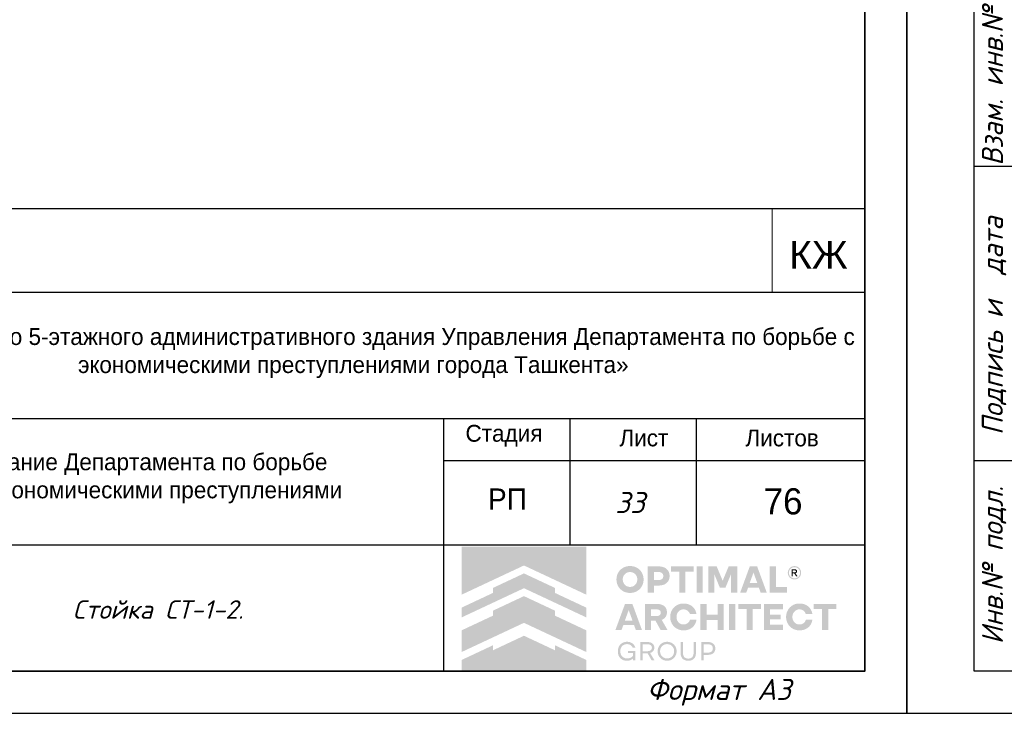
# Model space of a CAD drawing. Header units: millimetres. Extents: x -33345 to 4712671, y -3392 to 121473.
# Tile 363 of 656: x 2083892 to 2095591, y 44501 to 52745. Entities that reach past the tile are written whole.
import ezdxf

# ---------------------------------------------------------------- set-up
doc = ezdxf.new("R2010")
doc.units = ezdxf.units.MM
doc.layers.add('_линия', color=7, linetype='Continuous')
doc.layers.add('Текст', color=7, linetype='Continuous', lineweight=20)
doc.styles.add('_text', font='isocpeui.ttf')
doc.styles.add('ISOCPEUR', font='isocpeui.ttf', dxfattribs={"height": 300})
doc.styles.get("Standard").update_dxf_attribs({"font": 'arial.ttf'})
doc.styles.add('X-U-RW-01$0$StyleROMANS', font='GOTHIC.TTF')
doc.styles.add('Конструктор', font='isocpeui.ttf', dxfattribs={"height": 200})

# ---------------------------------------------------------------- blocks, each defined once
blk = doc.blocks.new('awertgre')
at = {"ltscale": 20}
for p, q in [((-49480372, 24197418), (-49480372, 24205918)), ((-49479172, 24203418), (-49480372, 24203418)), ((-49479172, 24199918), (-49480372, 24199918)), ((-49479172, 24199918), (-49480372, 24199918)), ((-49479172, 24197418), (-49480372, 24197418))]:
    blk.add_line(p, q, dxfattribs=at)
blk.add_lwpolyline([(-49481172, 24226618), (-49439172, 24226618), (-49439172, 24196918), (-49481172, 24196918)], close=True, dxfattribs=at)
at = {"lineweight": 35}
blk.add_lwpolyline([(-49479172, 24226118), (-49439672, 24226118), (-49439672, 24197418), (-49479172, 24197418)], close=True, dxfattribs=at)
at = {"ltscale": 20, "insert": (-49480280, 24197739), "char_height": 250, "width": 9347.37, "attachment_point": 1, "rotation": 90, "style": 'ISOCPEUR'}
blk.add_mtext('Инв.№ подл.    Подпись и  дата    Взам. инв.№', dxfattribs=at)
at = {"ltscale": 20, "insert": (-49442261, 24197327), "char_height": 250, "width": 9347.37, "attachment_point": 1, "style": 'ISOCPEUR'}
blk.add_mtext('Формат А3', dxfattribs=at)
blk = doc.blocks.new('logo')
at = {"true_color": 0x90e0ed}
h = blk.add_hatch(color=141, dxfattribs=at)
h.dxf.hatch_style = 1
h.paths.add_polyline_path([(5.672, 5.668), (0.009, 5.668), (0.009, 3.483), (1.425, 4.147), (2.84, 4.81), (4.256, 4.147), (5.672, 3.483)])
at = {"true_color": 0x212121}
h = blk.add_hatch(color=250, dxfattribs=at)
h.dxf.hatch_style = 1
h.paths.add_polyline_path([(8.107, 4.61), (8.086, 4.63), (8.064, 4.649), (8.041, 4.667), (8.017, 4.683), (7.992, 4.699), (7.967, 4.713), (7.94, 4.726), (7.912, 4.738), (7.884, 4.749), (7.855, 4.759), (7.825, 4.766), (7.795, 4.773), (7.763, 4.778), (7.732, 4.782), (7.7, 4.784), (7.667, 4.785), (7.634, 4.784), (7.602, 4.782), (7.571, 4.778), (7.54, 4.773), (7.51, 4.766), (7.48, 4.758), (7.451, 4.749), (7.422, 4.738), (7.394, 4.725), (7.367, 4.712), (7.341, 4.697), (7.316, 4.682), (7.292, 4.665), (7.269, 4.648), (7.247, 4.629), (7.226, 4.609), (7.206, 4.588), (7.187, 4.566), (7.169, 4.544), (7.153, 4.52), (7.137, 4.495), (7.122, 4.47), (7.109, 4.443), (7.097, 4.416), (7.086, 4.387), (7.076, 4.359), (7.068, 4.329), (7.061, 4.299), (7.056, 4.268), (7.053, 4.237), (7.05, 4.205), (7.05, 4.173), (7.05, 4.14), (7.053, 4.108), (7.056, 4.077), (7.061, 4.047), (7.068, 4.016), (7.076, 3.987), (7.086, 3.958), (7.097, 3.93), (7.109, 3.903), (7.122, 3.876), (7.137, 3.85), (7.153, 3.826), (7.169, 3.802), (7.187, 3.779), (7.206, 3.757), (7.226, 3.736), (7.247, 3.716), (7.269, 3.697), (7.292, 3.679), (7.316, 3.662), (7.341, 3.647), (7.367, 3.633), (7.394, 3.619), (7.422, 3.607), (7.451, 3.596), (7.48, 3.587), (7.51, 3.579), (7.54, 3.573), (7.571, 3.568), (7.602, 3.564), (7.634, 3.562), (7.667, 3.561), (7.7, 3.562), (7.732, 3.564), (7.763, 3.568), (7.795, 3.573), (7.825, 3.579), (7.855, 3.587), (7.884, 3.596), (7.912, 3.607), (7.94, 3.619), (7.967, 3.633), (7.992, 3.647), (8.017, 3.662), (8.041, 3.679), (8.064, 3.697), (8.086, 3.716), (8.107, 3.736), (8.127, 3.757), (8.146, 3.779), (8.164, 3.802), (8.181, 3.826), (8.196, 3.85), (8.211, 3.876), (8.224, 3.903), (8.237, 3.93), (8.248, 3.958), (8.257, 3.987), (8.265, 4.016), (8.272, 4.047), (8.277, 4.077), (8.281, 4.108), (8.283, 4.14), (8.284, 4.173), (8.283, 4.205), (8.281, 4.237), (8.277, 4.268), (8.272, 4.299), (8.265, 4.329), (8.257, 4.359), (8.248, 4.387), (8.237, 4.416), (8.224, 4.443), (8.211, 4.47), (8.196, 4.495), (8.181, 4.52), (8.164, 4.544), (8.146, 4.567), (8.127, 4.589)])
h.paths.add_polyline_path([(7.841, 4.464), (7.854, 4.455), (7.867, 4.446), (7.879, 4.436), (7.891, 4.426), (7.902, 4.415), (7.913, 4.403), (7.923, 4.391), (7.933, 4.379), (7.942, 4.366), (7.95, 4.352), (7.958, 4.338), (7.965, 4.324), (7.972, 4.308), (7.977, 4.293), (7.982, 4.277), (7.987, 4.261), (7.99, 4.244), (7.993, 4.228), (7.995, 4.21), (7.996, 4.193), (7.996, 4.175), (7.996, 4.157), (7.995, 4.139), (7.993, 4.121), (7.99, 4.104), (7.987, 4.088), (7.982, 4.071), (7.977, 4.055), (7.972, 4.039), (7.965, 4.024), (7.958, 4.009), (7.95, 3.994), (7.942, 3.981), (7.933, 3.967), (7.923, 3.955), (7.913, 3.942), (7.902, 3.931), (7.891, 3.92), (7.879, 3.909), (7.867, 3.9), (7.854, 3.891), (7.841, 3.882), (7.827, 3.874), (7.813, 3.867), (7.798, 3.86), (7.783, 3.854), (7.767, 3.849), (7.751, 3.844), (7.735, 3.841), (7.718, 3.838), (7.701, 3.836), (7.684, 3.835), (7.667, 3.834), (7.649, 3.835), (7.632, 3.836), (7.615, 3.838), (7.598, 3.841), (7.582, 3.844), (7.566, 3.849), (7.551, 3.854), (7.535, 3.86), (7.521, 3.867), (7.506, 3.874), (7.492, 3.882), (7.479, 3.891), (7.466, 3.9), (7.454, 3.909), (7.442, 3.92), (7.431, 3.931), (7.42, 3.942), (7.41, 3.955), (7.4, 3.967), (7.391, 3.981), (7.383, 3.994), (7.375, 4.009), (7.368, 4.024), (7.362, 4.039), (7.356, 4.055), (7.351, 4.071), (7.347, 4.088), (7.343, 4.104), (7.34, 4.121), (7.338, 4.139), (7.337, 4.157), (7.337, 4.175), (7.337, 4.193), (7.338, 4.21), (7.34, 4.228), (7.343, 4.244), (7.347, 4.261), (7.351, 4.277), (7.356, 4.293), (7.362, 4.308), (7.368, 4.324), (7.375, 4.338), (7.383, 4.352), (7.391, 4.366), (7.4, 4.379), (7.41, 4.391), (7.42, 4.403), (7.431, 4.415), (7.442, 4.426), (7.454, 4.436), (7.466, 4.446), (7.479, 4.455), (7.492, 4.464), (7.506, 4.472), (7.521, 4.479), (7.535, 4.486), (7.551, 4.492), (7.566, 4.497), (7.582, 4.501), (7.598, 4.505), (7.615, 4.508), (7.632, 4.51), (7.649, 4.511), (7.667, 4.511), (7.684, 4.511), (7.701, 4.51), (7.718, 4.508), (7.735, 4.505), (7.751, 4.501), (7.767, 4.497), (7.783, 4.492), (7.798, 4.486), (7.813, 4.479), (7.827, 4.472)], flags=16)
h.paths.add_polyline_path([(9.335, 4.648), (9.319, 4.662), (9.301, 4.675), (9.283, 4.687), (9.264, 4.698), (9.245, 4.709), (9.224, 4.719), (9.203, 4.728), (9.181, 4.736), (9.158, 4.743), (9.134, 4.749), (9.11, 4.755), (9.085, 4.759), (9.059, 4.762), (9.032, 4.765), (9.005, 4.766), (8.977, 4.767), (8.47, 4.767), (8.47, 3.579), (8.75, 3.579), (8.75, 3.898), (8.977, 3.898), (9.005, 3.898), (9.032, 3.9), (9.059, 3.902), (9.085, 3.906), (9.11, 3.91), (9.134, 3.915), (9.158, 3.921), (9.181, 3.928), (9.203, 3.936), (9.224, 3.945), (9.245, 3.954), (9.264, 3.965), (9.283, 3.976), (9.301, 3.988), (9.319, 4.001), (9.335, 4.014), (9.35, 4.029), (9.365, 4.044), (9.379, 4.059), (9.391, 4.076), (9.403, 4.093), (9.414, 4.111), (9.424, 4.13), (9.432, 4.15), (9.44, 4.17), (9.447, 4.191), (9.453, 4.212), (9.458, 4.234), (9.461, 4.257), (9.464, 4.28), (9.466, 4.304), (9.466, 4.329), (9.466, 4.353), (9.464, 4.377), (9.461, 4.401), (9.458, 4.424), (9.453, 4.446), (9.447, 4.468), (9.44, 4.489), (9.432, 4.51), (9.424, 4.53), (9.414, 4.549), (9.403, 4.567), (9.391, 4.585), (9.379, 4.602), (9.365, 4.618), (9.35, 4.633)])
h.paths.add_polyline_path([(8.75, 4.511), (8.959, 4.511), (8.984, 4.511), (9.008, 4.508), (9.031, 4.505), (9.052, 4.499), (9.071, 4.492), (9.09, 4.484), (9.106, 4.474), (9.121, 4.463), (9.135, 4.45), (9.147, 4.436), (9.156, 4.421), (9.165, 4.404), (9.171, 4.387), (9.175, 4.368), (9.178, 4.348), (9.179, 4.327), (9.178, 4.306), (9.175, 4.287), (9.171, 4.268), (9.165, 4.251), (9.156, 4.235), (9.147, 4.22), (9.135, 4.206), (9.121, 4.193), (9.106, 4.182), (9.09, 4.172), (9.071, 4.164), (9.052, 4.157), (9.031, 4.151), (9.008, 4.148), (8.984, 4.145), (8.959, 4.144), (8.75, 4.144)], flags=16)
h.paths.add_polyline_path([(10.558, 4.767), (9.528, 4.767), (9.528, 4.529), (9.904, 4.529), (9.904, 3.579), (10.182, 3.579), (10.182, 4.529), (10.558, 4.529)])
h.paths.add_polyline_path([(10.975, 4.767), (10.695, 4.767), (10.695, 3.579), (10.975, 3.579)])
h.paths.add_polyline_path([(11.611, 4.767), (11.223, 4.767), (11.223, 3.579), (11.498, 3.579), (11.498, 4.426), (11.751, 3.806), (12.012, 3.806), (12.267, 4.426), (12.267, 3.579), (12.542, 3.579), (12.542, 4.767), (12.154, 4.767), (11.882, 4.116)])
h.paths.add_polyline_path([(13.451, 4.767), (13.116, 4.767), (12.68, 3.579), (12.959, 3.579), (13.038, 3.799), (13.529, 3.799), (13.609, 3.579), (13.888, 3.579)])
h.paths.add_polyline_path([(13.285, 4.487), (13.457, 4.01), (13.111, 4.01)], flags=16)
h.paths.add_polyline_path([(14.306, 4.767), (14.026, 4.767), (14.026, 3.579), (14.808, 3.579), (14.808, 3.827), (14.306, 3.827)])
h.paths.add_polyline_path([(15.871, 2.84), (15.857, 2.86), (15.841, 2.879), (15.825, 2.898), (15.808, 2.916), (15.79, 2.933), (15.771, 2.949), (15.752, 2.964), (15.731, 2.978), (15.71, 2.992), (15.688, 3.004), (15.666, 3.016), (15.643, 3.027), (15.619, 3.037), (15.594, 3.046), (15.569, 3.053), (15.543, 3.06), (15.516, 3.066), (15.49, 3.071), (15.462, 3.074), (15.434, 3.077), (15.406, 3.079), (15.377, 3.079), (15.344, 3.078), (15.312, 3.076), (15.281, 3.072), (15.25, 3.067), (15.22, 3.061), (15.191, 3.052), (15.162, 3.043), (15.134, 3.031), (15.106, 3.019), (15.08, 3.005), (15.054, 2.991), (15.03, 2.975), (15.006, 2.958), (14.984, 2.94), (14.962, 2.921), (14.942, 2.901), (14.922, 2.88), (14.903, 2.858), (14.886, 2.835), (14.869, 2.811), (14.854, 2.787), (14.84, 2.761), (14.827, 2.734), (14.815, 2.707), (14.804, 2.679), (14.795, 2.65), (14.787, 2.621), (14.78, 2.591), (14.775, 2.561), (14.772, 2.53), (14.769, 2.499), (14.769, 2.468), (14.769, 2.436), (14.772, 2.405), (14.775, 2.374), (14.78, 2.344), (14.787, 2.314), (14.795, 2.285), (14.804, 2.256), (14.815, 2.228), (14.827, 2.201), (14.84, 2.174), (14.854, 2.149), (14.869, 2.124), (14.886, 2.1), (14.903, 2.077), (14.922, 2.055), (14.942, 2.034), (14.962, 2.014), (14.984, 1.995), (15.006, 1.977), (15.03, 1.96), (15.054, 1.945), (15.08, 1.93), (15.106, 1.916), (15.134, 1.904), (15.162, 1.893), (15.191, 1.883), (15.22, 1.875), (15.25, 1.868), (15.281, 1.863), (15.312, 1.859), (15.344, 1.857), (15.377, 1.856), (15.406, 1.856), (15.434, 1.858), (15.462, 1.861), (15.49, 1.864), (15.516, 1.869), (15.543, 1.875), (15.569, 1.882), (15.594, 1.89), (15.619, 1.898), (15.643, 1.908), (15.666, 1.919), (15.688, 1.931), (15.71, 1.943), (15.731, 1.957), (15.752, 1.971), (15.771, 1.986), (15.79, 2.002), (15.808, 2.019), (15.825, 2.037), (15.841, 2.056), (15.857, 2.075), (15.871, 2.096), (15.885, 2.117), (15.898, 2.139), (15.91, 2.161), (15.921, 2.185), (15.93, 2.209), (15.939, 2.233), (15.947, 2.259), (15.953, 2.284), (15.959, 2.311), (15.964, 2.338), (15.668, 2.338), (15.659, 2.314), (15.649, 2.291), (15.638, 2.269), (15.625, 2.249), (15.61, 2.23), (15.594, 2.213), (15.576, 2.196), (15.557, 2.181), (15.536, 2.168), (15.515, 2.156), (15.493, 2.146), (15.471, 2.138), (15.448, 2.132), (15.424, 2.127), (15.4, 2.125), (15.375, 2.124), (15.358, 2.124), (15.342, 2.125), (15.326, 2.127), (15.31, 2.13), (15.294, 2.134), (15.279, 2.139), (15.264, 2.144), (15.249, 2.15), (15.235, 2.157), (15.221, 2.165), (15.207, 2.173), (15.195, 2.182), (15.182, 2.191), (15.17, 2.201), (15.159, 2.212), (15.148, 2.223), (15.138, 2.235), (15.128, 2.247), (15.119, 2.26), (15.11, 2.273), (15.102, 2.287), (15.094, 2.302), (15.087, 2.316), (15.081, 2.332), (15.075, 2.348), (15.07, 2.364), (15.066, 2.381), (15.062, 2.397), (15.059, 2.414), (15.057, 2.432), (15.056, 2.45), (15.056, 2.468), (15.056, 2.486), (15.057, 2.503), (15.059, 2.521), (15.062, 2.538), (15.066, 2.555), (15.07, 2.571), (15.075, 2.587), (15.081, 2.603), (15.087, 2.619), (15.094, 2.634), (15.102, 2.648), (15.11, 2.662), (15.119, 2.675), (15.128, 2.688), (15.138, 2.7), (15.148, 2.712), (15.159, 2.723), (15.17, 2.734), (15.182, 2.744), (15.195, 2.753), (15.207, 2.762), (15.221, 2.77), (15.235, 2.778), (15.249, 2.785), (15.264, 2.791), (15.279, 2.797), (15.294, 2.801), (15.31, 2.805), (15.326, 2.808), (15.342, 2.81), (15.358, 2.811), (15.375, 2.812), (15.4, 2.811), (15.424, 2.808), (15.448, 2.803), (15.471, 2.797), (15.493, 2.789), (15.515, 2.779), (15.536, 2.767), (15.557, 2.754), (15.576, 2.739), (15.594, 2.722), (15.61, 2.705), (15.625, 2.686), (15.638, 2.666), (15.649, 2.644), (15.659, 2.621), (15.668, 2.597), (15.964, 2.597), (15.959, 2.624), (15.953, 2.651), (15.947, 2.677), (15.939, 2.702), (15.93, 2.726), (15.921, 2.75), (15.91, 2.774), (15.898, 2.796), (15.885, 2.818)])
h.paths.add_polyline_path([(14.632, 3.061), (13.76, 3.061), (13.76, 1.874), (14.632, 1.874), (14.632, 2.122), (14.04, 2.122), (14.04, 2.359), (14.528, 2.359), (14.528, 2.572), (14.04, 2.572), (14.04, 2.813), (14.632, 2.813)])
h.paths.add_polyline_path([(13.624, 3.061), (12.593, 3.061), (12.593, 2.824), (12.969, 2.824), (12.969, 1.874), (13.248, 1.874), (13.248, 2.824), (13.624, 2.824)])
h.paths.add_polyline_path([(12.457, 3.061), (12.177, 3.061), (12.177, 1.874), (12.457, 1.874)])
h.paths.add_polyline_path([(11.929, 3.061), (11.648, 3.061), (11.648, 2.572), (11.147, 2.572), (11.147, 3.061), (10.867, 3.061), (10.867, 1.874), (11.147, 1.874), (11.147, 2.329), (11.648, 2.329), (11.648, 1.874), (11.929, 1.874)])
h.paths.add_polyline_path([(10.624, 2.796), (10.611, 2.818), (10.597, 2.84), (10.583, 2.86), (10.567, 2.879), (10.551, 2.898), (10.534, 2.916), (10.516, 2.933), (10.497, 2.949), (10.477, 2.964), (10.457, 2.978), (10.436, 2.992), (10.414, 3.004), (10.392, 3.016), (10.368, 3.027), (10.344, 3.037), (10.32, 3.046), (10.294, 3.053), (10.269, 3.06), (10.242, 3.066), (10.215, 3.071), (10.188, 3.074), (10.16, 3.077), (10.132, 3.079), (10.103, 3.079), (10.07, 3.078), (10.038, 3.076), (10.007, 3.072), (9.976, 3.067), (9.946, 3.061), (9.917, 3.052), (9.888, 3.043), (9.86, 3.031), (9.832, 3.019), (9.806, 3.005), (9.78, 2.991), (9.756, 2.975), (9.732, 2.958), (9.71, 2.94), (9.688, 2.921), (9.667, 2.901), (9.648, 2.88), (9.629, 2.858), (9.612, 2.835), (9.595, 2.811), (9.58, 2.787), (9.566, 2.761), (9.553, 2.734), (9.541, 2.707), (9.53, 2.679), (9.52, 2.65), (9.512, 2.621), (9.506, 2.591), (9.501, 2.561), (9.497, 2.53), (9.495, 2.499), (9.494, 2.468), (9.495, 2.436), (9.497, 2.405), (9.501, 2.374), (9.506, 2.344), (9.512, 2.314), (9.52, 2.285), (9.53, 2.256), (9.541, 2.228), (9.553, 2.201), (9.566, 2.174), (9.58, 2.149), (9.595, 2.124), (9.612, 2.1), (9.629, 2.077), (9.648, 2.055), (9.667, 2.034), (9.688, 2.014), (9.71, 1.995), (9.732, 1.977), (9.756, 1.96), (9.78, 1.945), (9.806, 1.93), (9.832, 1.916), (9.86, 1.904), (9.888, 1.893), (9.917, 1.883), (9.946, 1.875), (9.976, 1.868), (10.007, 1.863), (10.038, 1.859), (10.07, 1.857), (10.103, 1.856), (10.132, 1.856), (10.16, 1.858), (10.188, 1.861), (10.215, 1.864), (10.242, 1.869), (10.269, 1.875), (10.294, 1.882), (10.32, 1.89), (10.344, 1.898), (10.368, 1.908), (10.392, 1.919), (10.414, 1.931), (10.436, 1.943), (10.457, 1.957), (10.477, 1.971), (10.497, 1.986), (10.516, 2.002), (10.534, 2.019), (10.551, 2.037), (10.567, 2.056), (10.583, 2.075), (10.597, 2.096), (10.611, 2.117), (10.624, 2.139), (10.636, 2.161), (10.646, 2.185), (10.656, 2.209), (10.665, 2.233), (10.673, 2.259), (10.679, 2.284), (10.685, 2.311), (10.689, 2.338), (10.393, 2.338), (10.385, 2.314), (10.375, 2.291), (10.364, 2.269), (10.351, 2.249), (10.336, 2.23), (10.32, 2.213), (10.302, 2.196), (10.282, 2.181), (10.262, 2.168), (10.241, 2.156), (10.219, 2.146), (10.197, 2.138), (10.174, 2.132), (10.15, 2.127), (10.126, 2.125), (10.101, 2.124), (10.084, 2.124), (10.068, 2.125), (10.052, 2.127), (10.036, 2.13), (10.02, 2.134), (10.005, 2.139), (9.99, 2.144), (9.975, 2.15), (9.961, 2.157), (9.947, 2.165), (9.933, 2.173), (9.92, 2.182), (9.908, 2.191), (9.896, 2.201), (9.885, 2.212), (9.874, 2.223), (9.864, 2.235), (9.854, 2.247), (9.844, 2.26), (9.836, 2.273), (9.828, 2.287), (9.82, 2.302), (9.813, 2.316), (9.806, 2.332), (9.801, 2.348), (9.796, 2.364), (9.791, 2.381), (9.788, 2.397), (9.785, 2.414), (9.783, 2.432), (9.782, 2.45), (9.782, 2.468), (9.782, 2.486), (9.783, 2.503), (9.785, 2.521), (9.788, 2.538), (9.791, 2.555), (9.796, 2.571), (9.801, 2.587), (9.806, 2.603), (9.813, 2.619), (9.82, 2.634), (9.828, 2.648), (9.836, 2.662), (9.844, 2.675), (9.854, 2.688), (9.864, 2.7), (9.874, 2.712), (9.885, 2.723), (9.896, 2.734), (9.908, 2.744), (9.92, 2.753), (9.933, 2.762), (9.947, 2.77), (9.961, 2.778), (9.975, 2.785), (9.99, 2.791), (10.005, 2.797), (10.02, 2.801), (10.036, 2.805), (10.052, 2.808), (10.068, 2.81), (10.084, 2.811), (10.101, 2.812), (10.126, 2.811), (10.15, 2.808), (10.174, 2.803), (10.197, 2.797), (10.219, 2.789), (10.241, 2.779), (10.262, 2.767), (10.282, 2.754), (10.302, 2.739), (10.32, 2.722), (10.336, 2.705), (10.351, 2.686), (10.364, 2.666), (10.375, 2.644), (10.385, 2.621), (10.393, 2.597), (10.689, 2.597), (10.685, 2.624), (10.679, 2.651), (10.673, 2.677), (10.665, 2.702), (10.656, 2.726), (10.646, 2.75), (10.636, 2.774)])
h.paths.add_polyline_path([(9.251, 2.936), (9.221, 2.962), (9.189, 2.986), (9.153, 3.006), (9.113, 3.023), (9.07, 3.037), (9.024, 3.047), (8.974, 3.055), (8.921, 3.06), (8.865, 3.061), (8.347, 3.061), (8.347, 1.874), (8.628, 1.874), (8.628, 2.294), (8.826, 2.294), (9.057, 1.874), (9.372, 1.874), (9.108, 2.335), (9.136, 2.346), (9.162, 2.359), (9.187, 2.374), (9.21, 2.39), (9.231, 2.407), (9.25, 2.425), (9.268, 2.445), (9.284, 2.466), (9.299, 2.488), (9.311, 2.512), (9.322, 2.537), (9.33, 2.563), (9.337, 2.59), (9.342, 2.619), (9.345, 2.649), (9.346, 2.68), (9.344, 2.725), (9.338, 2.766), (9.328, 2.805), (9.315, 2.842), (9.297, 2.876), (9.276, 2.907)])
h.paths.add_polyline_path([(8.949, 2.802), (8.967, 2.796), (8.984, 2.789), (8.999, 2.781), (9.012, 2.772), (9.024, 2.761), (9.035, 2.75), (9.044, 2.737), (9.051, 2.724), (9.056, 2.709), (9.06, 2.693), (9.063, 2.677), (9.064, 2.659), (9.063, 2.642), (9.06, 2.626), (9.056, 2.61), (9.051, 2.596), (9.044, 2.582), (9.035, 2.57), (9.024, 2.559), (9.012, 2.548), (8.999, 2.539), (8.984, 2.531), (8.967, 2.524), (8.949, 2.518), (8.93, 2.514), (8.909, 2.511), (8.887, 2.509), (8.863, 2.508), (8.628, 2.508), (8.628, 2.812), (8.863, 2.812), (8.887, 2.811), (8.909, 2.809), (8.93, 2.806)], flags=16)
h.paths.add_polyline_path([(7.773, 3.061), (7.438, 3.061), (7.002, 1.874), (7.28, 1.874), (7.36, 2.093), (7.851, 2.093), (7.931, 1.874), (8.209, 1.874)])
h.paths.add_polyline_path([(7.606, 2.781), (7.778, 2.304), (7.433, 2.304)], flags=16)
h.paths.add_polyline_path([(17.059, 3.061), (16.029, 3.061), (16.029, 2.824), (16.405, 2.824), (16.405, 1.874), (16.683, 1.874), (16.683, 2.824), (17.059, 2.824)])
at = {"true_color": 0xa7a9ac}
h = blk.add_hatch(color=253, dxfattribs=at)
h.dxf.hatch_style = 1
h.paths.add_polyline_path([(15.277, 4.754), (15.255, 4.763), (15.232, 4.77), (15.208, 4.776), (15.185, 4.779), (15.164, 4.781), (15.162, 4.781), (15.138, 4.781), (15.127, 4.78), (15.114, 4.779), (15.101, 4.777), (15.088, 4.775), (15.076, 4.772), (15.063, 4.769), (15.05, 4.765), (15.038, 4.76), (15.026, 4.755), (14.997, 4.739), (14.969, 4.721), (14.945, 4.701), (14.923, 4.679), (14.903, 4.654), (14.886, 4.628), (14.872, 4.599), (14.86, 4.567), (14.856, 4.553), (14.853, 4.539), (14.85, 4.525), (14.848, 4.51), (14.847, 4.496), (14.847, 4.481), (14.847, 4.466), (14.848, 4.452), (14.851, 4.426), (14.857, 4.402), (14.864, 4.378), (14.873, 4.355), (14.884, 4.333), (14.896, 4.312), (14.911, 4.291), (14.928, 4.272), (14.94, 4.259), (14.954, 4.247), (14.968, 4.236), (14.982, 4.225), (14.997, 4.216), (15.013, 4.207), (15.029, 4.2), (15.046, 4.193), (15.064, 4.187), (15.082, 4.182), (15.1, 4.179), (15.119, 4.176), (15.14, 4.175), (15.16, 4.175), (15.181, 4.176), (15.202, 4.179), (15.222, 4.183), (15.241, 4.188), (15.26, 4.195), (15.279, 4.203), (15.297, 4.212), (15.314, 4.222), (15.331, 4.234), (15.347, 4.247), (15.364, 4.263), (15.38, 4.28), (15.395, 4.298), (15.408, 4.317), (15.419, 4.337), (15.429, 4.358), (15.437, 4.38), (15.444, 4.403), (15.448, 4.418), (15.45, 4.433), (15.452, 4.448), (15.453, 4.463), (15.454, 4.466), (15.454, 4.49), (15.453, 4.501), (15.45, 4.523), (15.446, 4.544), (15.441, 4.565), (15.434, 4.586), (15.426, 4.605), (15.416, 4.624), (15.405, 4.643), (15.392, 4.661), (15.38, 4.676), (15.368, 4.69), (15.354, 4.703), (15.34, 4.715), (15.326, 4.726), (15.31, 4.736), (15.294, 4.745)])
h.paths.add_polyline_path([(15.249, 4.711), (15.292, 4.687), (15.329, 4.657), (15.36, 4.619), (15.383, 4.576), (15.398, 4.529), (15.403, 4.478), (15.398, 4.427), (15.383, 4.379), (15.36, 4.336), (15.329, 4.299), (15.291, 4.268), (15.248, 4.245), (15.2, 4.23), (15.149, 4.225), (15.099, 4.23), (15.051, 4.245), (15.009, 4.268), (14.971, 4.299), (14.941, 4.337), (14.917, 4.38), (14.903, 4.427), (14.897, 4.478), (14.903, 4.529), (14.917, 4.576), (14.941, 4.619), (14.972, 4.657), (15.009, 4.688), (15.052, 4.711), (15.099, 4.726), (15.15, 4.731), (15.201, 4.726)], flags=16)
h.paths.add_polyline_path([(15.197, 4.632), (15.209, 4.629), (15.219, 4.625), (15.227, 4.621), (15.235, 4.616), (15.242, 4.61), (15.249, 4.603), (15.254, 4.596), (15.259, 4.587), (15.263, 4.578), (15.267, 4.565), (15.269, 4.553), (15.269, 4.541), (15.267, 4.529), (15.264, 4.518), (15.259, 4.507), (15.252, 4.496), (15.244, 4.486), (15.238, 4.48), (15.232, 4.475), (15.225, 4.471), (15.218, 4.467), (15.211, 4.464), (15.203, 4.461), (15.196, 4.459), (15.187, 4.458), (15.177, 4.456), (15.177, 4.456), (15.189, 4.449), (15.197, 4.445), (15.203, 4.439), (15.209, 4.433), (15.215, 4.426), (15.226, 4.413), (15.235, 4.399), (15.245, 4.386), (15.254, 4.372), (15.29, 4.313), (15.291, 4.311), (15.289, 4.31), (15.23, 4.31), (15.226, 4.312), (15.182, 4.389), (15.157, 4.425), (15.152, 4.43), (15.147, 4.435), (15.141, 4.439), (15.135, 4.442), (15.129, 4.445), (15.122, 4.447), (15.115, 4.448), (15.107, 4.448), (15.072, 4.449), (15.07, 4.449), (15.07, 4.311), (15.018, 4.311), (15.018, 4.636), (15.02, 4.637), (15.161, 4.635), (15.173, 4.635), (15.185, 4.634)], flags=0)
h.paths.add_polyline_path([(15.178, 4.588), (15.187, 4.584), (15.196, 4.579), (15.2, 4.576), (15.203, 4.572), (15.206, 4.568), (15.209, 4.564), (15.211, 4.559), (15.212, 4.554), (15.213, 4.549), (15.213, 4.544), (15.213, 4.538), (15.212, 4.533), (15.211, 4.528), (15.209, 4.523), (15.206, 4.518), (15.203, 4.514), (15.199, 4.51), (15.195, 4.506), (15.19, 4.503), (15.184, 4.5), (15.178, 4.499), (15.173, 4.497), (15.161, 4.495), (15.15, 4.494), (15.138, 4.494), (15.127, 4.494), (15.074, 4.493), (15.071, 4.493), (15.071, 4.592), (15.096, 4.592), (15.159, 4.591), (15.169, 4.59)], flags=0)
h.paths.add_polyline_path([(15.267, 4.565), (15.263, 4.578), (15.259, 4.587), (15.254, 4.596), (15.249, 4.603), (15.242, 4.61), (15.235, 4.616), (15.227, 4.621), (15.219, 4.625), (15.209, 4.629), (15.197, 4.632), (15.185, 4.634), (15.173, 4.635), (15.161, 4.635), (15.02, 4.637), (15.018, 4.636), (15.018, 4.311), (15.07, 4.311), (15.07, 4.449), (15.072, 4.449), (15.107, 4.448), (15.115, 4.448), (15.122, 4.447), (15.129, 4.445), (15.135, 4.442), (15.141, 4.439), (15.147, 4.435), (15.152, 4.43), (15.157, 4.425), (15.182, 4.389), (15.226, 4.312), (15.23, 4.31), (15.289, 4.31), (15.291, 4.311), (15.29, 4.313), (15.254, 4.372), (15.245, 4.386), (15.235, 4.399), (15.226, 4.413), (15.215, 4.426), (15.209, 4.433), (15.203, 4.439), (15.197, 4.445), (15.189, 4.449), (15.177, 4.456), (15.187, 4.458), (15.196, 4.459), (15.203, 4.461), (15.211, 4.464), (15.218, 4.467), (15.225, 4.471), (15.232, 4.475), (15.238, 4.48), (15.244, 4.486), (15.252, 4.496), (15.259, 4.507), (15.264, 4.518), (15.267, 4.529), (15.269, 4.541), (15.269, 4.553)], flags=0)
h = blk.add_hatch(color=253, dxfattribs=at)
h.dxf.hatch_style = 1
h.paths.add_polyline_path([(15.242, 4.61), (15.235, 4.616), (15.227, 4.621), (15.219, 4.625), (15.209, 4.629), (15.197, 4.632), (15.185, 4.634), (15.173, 4.635), (15.161, 4.635), (15.02, 4.637), (15.018, 4.636), (15.018, 4.311), (15.07, 4.311), (15.07, 4.449), (15.072, 4.449), (15.107, 4.448), (15.115, 4.448), (15.122, 4.447), (15.129, 4.445), (15.135, 4.442), (15.141, 4.439), (15.147, 4.435), (15.152, 4.43), (15.157, 4.425), (15.182, 4.389), (15.226, 4.312), (15.23, 4.31), (15.289, 4.31), (15.291, 4.311), (15.29, 4.313), (15.254, 4.372), (15.245, 4.386), (15.235, 4.399), (15.226, 4.413), (15.215, 4.426), (15.209, 4.433), (15.203, 4.439), (15.197, 4.445), (15.189, 4.449), (15.177, 4.456), (15.187, 4.458), (15.196, 4.459), (15.203, 4.461), (15.211, 4.464), (15.218, 4.467), (15.225, 4.471), (15.232, 4.475), (15.238, 4.48), (15.244, 4.486), (15.252, 4.496), (15.259, 4.507), (15.264, 4.518), (15.267, 4.529), (15.269, 4.541), (15.269, 4.553), (15.267, 4.565), (15.263, 4.578), (15.259, 4.587), (15.254, 4.596), (15.249, 4.603)])
h.paths.add_polyline_path([(15.169, 4.59), (15.178, 4.588), (15.187, 4.584), (15.196, 4.579), (15.2, 4.576), (15.203, 4.572), (15.206, 4.568), (15.209, 4.564), (15.211, 4.559), (15.212, 4.554), (15.213, 4.549), (15.213, 4.544), (15.213, 4.538), (15.212, 4.533), (15.211, 4.528), (15.209, 4.523), (15.206, 4.518), (15.203, 4.514), (15.199, 4.51), (15.195, 4.506), (15.19, 4.503), (15.184, 4.5), (15.178, 4.499), (15.173, 4.497), (15.161, 4.495), (15.15, 4.494), (15.138, 4.494), (15.127, 4.494), (15.074, 4.493), (15.071, 4.493), (15.071, 4.592), (15.096, 4.592), (15.159, 4.591)], flags=16)
at = {"true_color": 0x1f2877}
h = blk.add_hatch(color=166, dxfattribs=at)
h.dxf.hatch_style = 1
h.paths.add_polyline_path([(2.84, 4.449), (1.425, 3.786), (1.425, 3.558), (0.009, 2.894), (0.009, 2.448), (1.425, 3.112), (2.84, 3.775), (4.256, 3.112), (5.672, 2.448), (5.672, 2.894), (4.256, 3.558), (4.256, 3.786)])
h.paths.add_polyline_path([(2.84, 3.415), (1.425, 2.751), (1.425, 2.523), (0.009, 1.86), (0.009, 0.873), (1.425, 1.536), (2.84, 2.199), (4.256, 1.536), (5.672, 0.873), (5.672, 1.86), (4.256, 2.523), (4.256, 2.751)])
h.paths.add_polyline_path([(2.84, 1.611), (1.425, 0.947), (1.425, 1.176), (0.009, 0.512), (0.009, 0.005), (5.672, 0.005), (5.672, 0.512), (4.256, 1.176), (4.256, 0.947)])
at = {"true_color": 0xa7a9ac}
h = blk.add_hatch(color=253, dxfattribs=at)
h.dxf.hatch_style = 1
h.paths.add_polyline_path([(7.824, 1.219), (7.813, 1.23), (7.803, 1.24), (7.791, 1.249), (7.78, 1.258), (7.768, 1.267), (7.756, 1.275), (7.743, 1.283), (7.73, 1.29), (7.716, 1.297), (7.703, 1.303), (7.688, 1.309), (7.674, 1.314), (7.659, 1.319), (7.644, 1.323), (7.628, 1.326), (7.613, 1.329), (7.597, 1.332), (7.581, 1.334), (7.564, 1.335), (7.547, 1.336), (7.53, 1.336), (7.506, 1.335), (7.483, 1.334), (7.461, 1.331), (7.439, 1.328), (7.417, 1.323), (7.396, 1.317), (7.376, 1.31), (7.356, 1.302), (7.337, 1.293), (7.319, 1.284), (7.301, 1.273), (7.284, 1.262), (7.268, 1.25), (7.253, 1.237), (7.238, 1.224), (7.224, 1.21), (7.211, 1.195), (7.199, 1.179), (7.187, 1.163), (7.176, 1.146), (7.166, 1.129), (7.157, 1.11), (7.149, 1.092), (7.141, 1.073), (7.134, 1.053), (7.128, 1.033), (7.124, 1.012), (7.119, 0.991), (7.116, 0.97), (7.114, 0.949), (7.113, 0.927), (7.112, 0.904), (7.113, 0.88), (7.114, 0.857), (7.116, 0.834), (7.12, 0.811), (7.124, 0.789), (7.129, 0.768), (7.135, 0.747), (7.142, 0.727), (7.15, 0.707), (7.159, 0.688), (7.168, 0.67), (7.178, 0.652), (7.189, 0.636), (7.201, 0.62), (7.214, 0.605), (7.227, 0.59), (7.241, 0.577), (7.255, 0.564), (7.271, 0.552), (7.286, 0.54), (7.303, 0.53), (7.32, 0.52), (7.338, 0.511), (7.357, 0.503), (7.376, 0.496), (7.396, 0.49), (7.416, 0.485), (7.436, 0.48), (7.458, 0.477), (7.479, 0.475), (7.501, 0.473), (7.524, 0.473), (7.546, 0.473), (7.567, 0.474), (7.588, 0.476), (7.608, 0.479), (7.627, 0.483), (7.646, 0.488), (7.664, 0.493), (7.682, 0.5), (7.699, 0.507), (7.716, 0.514), (7.732, 0.523), (7.747, 0.532), (7.761, 0.541), (7.775, 0.551), (7.789, 0.562), (7.802, 0.574), (7.802, 0.485), (7.911, 0.485), (7.911, 0.921), (7.578, 0.921), (7.578, 0.827), (7.802, 0.827), (7.802, 0.709), (7.794, 0.695), (7.785, 0.681), (7.774, 0.668), (7.763, 0.656), (7.75, 0.645), (7.735, 0.634), (7.72, 0.624), (7.703, 0.615), (7.685, 0.606), (7.666, 0.599), (7.647, 0.593), (7.627, 0.588), (7.606, 0.584), (7.585, 0.581), (7.563, 0.58), (7.54, 0.579), (7.522, 0.579), (7.505, 0.58), (7.488, 0.582), (7.472, 0.585), (7.456, 0.588), (7.441, 0.592), (7.425, 0.597), (7.411, 0.602), (7.396, 0.608), (7.383, 0.615), (7.369, 0.622), (7.357, 0.63), (7.345, 0.639), (7.333, 0.648), (7.322, 0.658), (7.311, 0.668), (7.301, 0.679), (7.292, 0.69), (7.283, 0.702), (7.275, 0.715), (7.267, 0.728), (7.26, 0.741), (7.253, 0.756), (7.247, 0.77), (7.242, 0.786), (7.237, 0.801), (7.234, 0.817), (7.23, 0.834), (7.228, 0.851), (7.226, 0.868), (7.225, 0.886), (7.225, 0.904), (7.225, 0.921), (7.226, 0.938), (7.228, 0.954), (7.23, 0.97), (7.233, 0.986), (7.236, 1.001), (7.24, 1.016), (7.245, 1.031), (7.25, 1.046), (7.256, 1.06), (7.262, 1.074), (7.27, 1.087), (7.277, 1.099), (7.285, 1.112), (7.294, 1.123), (7.304, 1.135), (7.314, 1.145), (7.324, 1.155), (7.335, 1.165), (7.347, 1.174), (7.359, 1.182), (7.371, 1.19), (7.385, 1.197), (7.398, 1.204), (7.412, 1.21), (7.427, 1.215), (7.442, 1.22), (7.458, 1.223), (7.474, 1.226), (7.49, 1.228), (7.508, 1.229), (7.525, 1.23), (7.547, 1.229), (7.569, 1.227), (7.59, 1.224), (7.61, 1.219), (7.629, 1.214), (7.648, 1.207), (7.667, 1.199), (7.684, 1.189), (7.701, 1.178), (7.716, 1.166), (7.73, 1.154), (7.743, 1.14), (7.755, 1.125), (7.765, 1.109), (7.775, 1.091), (7.783, 1.073), (7.908, 1.073), (7.903, 1.089), (7.897, 1.104), (7.891, 1.118), (7.884, 1.132), (7.877, 1.146), (7.869, 1.159), (7.861, 1.172), (7.852, 1.185), (7.843, 1.197), (7.834, 1.208)])
h.paths.add_polyline_path([(8.756, 1.163), (8.751, 1.175), (8.746, 1.187), (8.74, 1.198), (8.733, 1.208), (8.725, 1.219), (8.717, 1.229), (8.709, 1.238), (8.7, 1.247), (8.69, 1.255), (8.68, 1.263), (8.669, 1.271), (8.658, 1.278), (8.646, 1.285), (8.634, 1.291), (8.621, 1.296), (8.608, 1.301), (8.594, 1.306), (8.579, 1.31), (8.565, 1.314), (8.549, 1.317), (8.534, 1.319), (8.517, 1.321), (8.501, 1.322), (8.484, 1.323), (8.466, 1.323), (8.136, 1.323), (8.136, 0.485), (8.245, 0.485), (8.245, 0.814), (8.464, 0.814), (8.654, 0.485), (8.783, 0.485), (8.579, 0.828), (8.602, 0.835), (8.623, 0.843), (8.643, 0.853), (8.662, 0.863), (8.679, 0.875), (8.695, 0.888), (8.709, 0.902), (8.723, 0.917), (8.734, 0.933), (8.744, 0.95), (8.753, 0.968), (8.76, 0.986), (8.766, 1.006), (8.769, 1.026), (8.772, 1.047), (8.773, 1.07), (8.772, 1.084), (8.771, 1.098), (8.77, 1.112), (8.767, 1.125), (8.764, 1.138), (8.761, 1.151)])
h.paths.add_polyline_path([(8.245, 1.223), (8.455, 1.223), (8.479, 1.223), (8.501, 1.221), (8.522, 1.218), (8.541, 1.213), (8.56, 1.207), (8.577, 1.2), (8.592, 1.192), (8.606, 1.182), (8.619, 1.171), (8.63, 1.159), (8.639, 1.146), (8.647, 1.132), (8.653, 1.117), (8.657, 1.101), (8.659, 1.084), (8.66, 1.066), (8.659, 1.047), (8.657, 1.03), (8.653, 1.014), (8.647, 0.999), (8.639, 0.985), (8.63, 0.972), (8.619, 0.96), (8.606, 0.949), (8.592, 0.94), (8.577, 0.931), (8.56, 0.924), (8.541, 0.918), (8.522, 0.914), (8.501, 0.911), (8.479, 0.909), (8.455, 0.908), (8.245, 0.908)], flags=16)
h.paths.add_polyline_path([(9.702, 1.165), (9.689, 1.181), (9.676, 1.197), (9.662, 1.212), (9.647, 1.226), (9.631, 1.239), (9.615, 1.252), (9.598, 1.263), (9.581, 1.274), (9.563, 1.285), (9.544, 1.294), (9.525, 1.303), (9.505, 1.311), (9.484, 1.317), (9.464, 1.323), (9.443, 1.328), (9.421, 1.331), (9.399, 1.334), (9.377, 1.336), (9.355, 1.336), (9.332, 1.336), (9.31, 1.334), (9.288, 1.331), (9.266, 1.328), (9.245, 1.323), (9.225, 1.317), (9.204, 1.311), (9.184, 1.303), (9.165, 1.294), (9.146, 1.285), (9.128, 1.274), (9.111, 1.263), (9.094, 1.252), (9.078, 1.239), (9.062, 1.226), (9.047, 1.212), (9.033, 1.197), (9.02, 1.181), (9.007, 1.165), (8.995, 1.148), (8.984, 1.131), (8.974, 1.113), (8.965, 1.094), (8.956, 1.075), (8.948, 1.055), (8.941, 1.034), (8.936, 1.014), (8.931, 0.993), (8.928, 0.971), (8.925, 0.949), (8.923, 0.927), (8.923, 0.904), (8.923, 0.882), (8.925, 0.859), (8.928, 0.838), (8.931, 0.816), (8.936, 0.795), (8.941, 0.774), (8.948, 0.754), (8.956, 0.734), (8.965, 0.715), (8.974, 0.696), (8.984, 0.678), (8.995, 0.66), (9.007, 0.644), (9.02, 0.628), (9.033, 0.612), (9.047, 0.597), (9.062, 0.583), (9.078, 0.57), (9.094, 0.557), (9.111, 0.545), (9.128, 0.534), (9.146, 0.524), (9.165, 0.514), (9.184, 0.506), (9.204, 0.498), (9.225, 0.491), (9.245, 0.486), (9.266, 0.481), (9.288, 0.477), (9.31, 0.475), (9.332, 0.473), (9.355, 0.473), (9.377, 0.473), (9.399, 0.475), (9.421, 0.477), (9.443, 0.481), (9.464, 0.486), (9.484, 0.491), (9.505, 0.498), (9.525, 0.506), (9.544, 0.514), (9.563, 0.524), (9.581, 0.534), (9.598, 0.545), (9.615, 0.557), (9.631, 0.57), (9.647, 0.583), (9.662, 0.597), (9.676, 0.612), (9.689, 0.628), (9.702, 0.644), (9.714, 0.66), (9.725, 0.678), (9.735, 0.696), (9.744, 0.715), (9.753, 0.734), (9.761, 0.754), (9.768, 0.774), (9.773, 0.795), (9.778, 0.816), (9.782, 0.838), (9.784, 0.859), (9.786, 0.882), (9.786, 0.904), (9.786, 0.927), (9.784, 0.949), (9.782, 0.971), (9.778, 0.993), (9.773, 1.014), (9.768, 1.034), (9.761, 1.055), (9.753, 1.075), (9.744, 1.094), (9.735, 1.113), (9.725, 1.131), (9.714, 1.148)])
h.paths.add_polyline_path([(9.126, 1.137), (9.136, 1.148), (9.148, 1.158), (9.16, 1.167), (9.172, 1.176), (9.185, 1.184), (9.198, 1.192), (9.212, 1.199), (9.227, 1.205), (9.242, 1.211), (9.257, 1.216), (9.272, 1.22), (9.288, 1.223), (9.304, 1.226), (9.321, 1.228), (9.337, 1.229), (9.355, 1.23), (9.372, 1.229), (9.388, 1.228), (9.405, 1.226), (9.421, 1.223), (9.437, 1.22), (9.452, 1.216), (9.467, 1.211), (9.482, 1.205), (9.497, 1.199), (9.511, 1.192), (9.524, 1.184), (9.537, 1.176), (9.549, 1.167), (9.561, 1.158), (9.573, 1.148), (9.583, 1.137), (9.594, 1.126), (9.604, 1.114), (9.613, 1.102), (9.621, 1.089), (9.629, 1.076), (9.637, 1.063), (9.644, 1.048), (9.65, 1.034), (9.655, 1.019), (9.66, 1.003), (9.664, 0.988), (9.668, 0.972), (9.67, 0.955), (9.672, 0.939), (9.673, 0.922), (9.674, 0.904), (9.673, 0.887), (9.672, 0.87), (9.67, 0.853), (9.668, 0.837), (9.664, 0.821), (9.66, 0.805), (9.655, 0.79), (9.65, 0.775), (9.644, 0.76), (9.637, 0.746), (9.629, 0.732), (9.621, 0.719), (9.613, 0.707), (9.604, 0.694), (9.594, 0.683), (9.583, 0.672), (9.573, 0.661), (9.561, 0.651), (9.549, 0.641), (9.537, 0.633), (9.524, 0.624), (9.511, 0.617), (9.497, 0.61), (9.482, 0.603), (9.467, 0.598), (9.452, 0.593), (9.437, 0.589), (9.421, 0.585), (9.405, 0.582), (9.388, 0.581), (9.372, 0.579), (9.355, 0.579), (9.337, 0.579), (9.321, 0.581), (9.304, 0.582), (9.288, 0.585), (9.272, 0.589), (9.257, 0.593), (9.242, 0.598), (9.227, 0.603), (9.212, 0.61), (9.198, 0.617), (9.185, 0.624), (9.172, 0.633), (9.16, 0.641), (9.148, 0.651), (9.136, 0.661), (9.126, 0.672), (9.115, 0.683), (9.105, 0.694), (9.096, 0.707), (9.088, 0.719), (9.08, 0.732), (9.072, 0.746), (9.065, 0.76), (9.059, 0.775), (9.054, 0.79), (9.049, 0.805), (9.045, 0.821), (9.041, 0.837), (9.039, 0.853), (9.037, 0.87), (9.036, 0.887), (9.035, 0.904), (9.036, 0.922), (9.037, 0.939), (9.039, 0.955), (9.041, 0.972), (9.045, 0.988), (9.049, 1.003), (9.054, 1.019), (9.059, 1.034), (9.065, 1.048), (9.072, 1.063), (9.08, 1.076), (9.088, 1.089), (9.096, 1.102), (9.105, 1.114), (9.115, 1.126)], flags=16)
h.paths.add_polyline_path([(10.079, 1.323), (9.97, 1.323), (9.97, 0.817), (9.97, 0.797), (9.972, 0.778), (9.973, 0.759), (9.976, 0.741), (9.979, 0.723), (9.983, 0.705), (9.988, 0.689), (9.994, 0.672), (10, 0.656), (10.007, 0.641), (10.015, 0.627), (10.023, 0.613), (10.032, 0.6), (10.042, 0.587), (10.052, 0.575), (10.063, 0.564), (10.074, 0.553), (10.086, 0.543), (10.099, 0.534), (10.113, 0.525), (10.127, 0.517), (10.141, 0.51), (10.156, 0.503), (10.172, 0.496), (10.189, 0.491), (10.205, 0.486), (10.223, 0.482), (10.241, 0.479), (10.259, 0.476), (10.278, 0.474), (10.298, 0.473), (10.318, 0.473), (10.338, 0.473), (10.358, 0.474), (10.377, 0.476), (10.395, 0.479), (10.413, 0.482), (10.43, 0.486), (10.447, 0.491), (10.464, 0.496), (10.479, 0.503), (10.495, 0.51), (10.509, 0.517), (10.523, 0.525), (10.536, 0.534), (10.549, 0.543), (10.561, 0.553), (10.573, 0.564), (10.583, 0.575), (10.593, 0.587), (10.603, 0.6), (10.612, 0.613), (10.62, 0.627), (10.628, 0.641), (10.635, 0.656), (10.641, 0.672), (10.646, 0.689), (10.651, 0.705), (10.655, 0.723), (10.659, 0.741), (10.661, 0.759), (10.663, 0.778), (10.664, 0.797), (10.665, 0.817), (10.665, 1.323), (10.556, 1.323), (10.556, 0.817), (10.555, 0.788), (10.552, 0.761), (10.547, 0.736), (10.54, 0.713), (10.531, 0.691), (10.521, 0.671), (10.508, 0.653), (10.494, 0.636), (10.477, 0.621), (10.46, 0.608), (10.44, 0.597), (10.419, 0.589), (10.396, 0.582), (10.372, 0.577), (10.346, 0.574), (10.318, 0.573), (10.29, 0.574), (10.264, 0.577), (10.24, 0.582), (10.217, 0.589), (10.196, 0.597), (10.176, 0.608), (10.158, 0.621), (10.142, 0.636), (10.127, 0.653), (10.114, 0.671), (10.103, 0.691), (10.095, 0.713), (10.088, 0.736), (10.083, 0.761), (10.08, 0.788), (10.079, 0.817)])
h.paths.add_polyline_path([(11.497, 1.203), (11.488, 1.214), (11.479, 1.225), (11.469, 1.235), (11.459, 1.245), (11.448, 1.254), (11.437, 1.262), (11.425, 1.27), (11.412, 1.278), (11.399, 1.285), (11.385, 1.291), (11.371, 1.297), (11.356, 1.303), (11.341, 1.308), (11.326, 1.312), (11.309, 1.315), (11.293, 1.318), (11.276, 1.321), (11.259, 1.322), (11.241, 1.323), (11.223, 1.323), (10.911, 1.323), (10.911, 0.485), (11.02, 0.485), (11.02, 0.742), (11.223, 0.742), (11.241, 0.742), (11.259, 0.743), (11.276, 0.745), (11.293, 0.747), (11.309, 0.75), (11.326, 0.754), (11.341, 0.758), (11.356, 0.763), (11.371, 0.769), (11.385, 0.775), (11.399, 0.781), (11.412, 0.789), (11.425, 0.796), (11.437, 0.805), (11.448, 0.814), (11.459, 0.823), (11.469, 0.833), (11.479, 0.843), (11.488, 0.854), (11.497, 0.866), (11.505, 0.878), (11.512, 0.89), (11.519, 0.903), (11.525, 0.916), (11.53, 0.93), (11.535, 0.944), (11.539, 0.959), (11.542, 0.973), (11.545, 0.988), (11.546, 1.004), (11.548, 1.02), (11.548, 1.036), (11.548, 1.052), (11.546, 1.067), (11.545, 1.083), (11.542, 1.098), (11.539, 1.112), (11.535, 1.127), (11.53, 1.14), (11.525, 1.154), (11.519, 1.167), (11.512, 1.18), (11.505, 1.192)])
h.paths.add_polyline_path([(11.02, 1.223), (11.211, 1.223), (11.236, 1.223), (11.26, 1.22), (11.282, 1.216), (11.303, 1.21), (11.323, 1.203), (11.342, 1.194), (11.359, 1.184), (11.375, 1.171), (11.389, 1.158), (11.401, 1.143), (11.412, 1.128), (11.42, 1.111), (11.427, 1.093), (11.431, 1.074), (11.434, 1.054), (11.435, 1.033), (11.434, 1.012), (11.431, 0.992), (11.427, 0.973), (11.42, 0.955), (11.412, 0.938), (11.401, 0.922), (11.389, 0.907), (11.375, 0.894), (11.359, 0.882), (11.342, 0.871), (11.323, 0.862), (11.303, 0.855), (11.282, 0.849), (11.26, 0.845), (11.236, 0.843), (11.211, 0.842), (11.02, 0.842)], flags=16)
blk = doc.blocks.new('medgor')
at = {"linetype": 'Continuous', "lineweight": 0}
for p, q in [((-43992634, 22934575), (-43993734, 22934575)), ((-43993734, 22934575), (-43993734, 22933575))]:
    blk.add_line(p, q, dxfattribs=at)
at = {"ltscale": 25}
for p, q in [((-43992634, 22933575), (-44011134, 22933575)), ((-43992634, 22932075), (-44011134, 22932075)), ((-43997634, 22929075), (-43997634, 22932075)), ((-43996134, 22930575), (-43996134, 22932075)), ((-43994634, 22930575), (-43994634, 22932075)), ((-43992634, 22931575), (-43997634, 22931575)), ((-43992634, 22930575), (-44011134, 22930575))]:
    blk.add_line(p, q, dxfattribs=at)
blk.add_lwpolyline([(-44011134, 22934575), (-43992634, 22934575), (-43992634, 22929075), (-44011134, 22929075)], close=True, dxfattribs=at)
at = {"xscale": 261.1155435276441, "yscale": 261.1155435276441, "zscale": 261.1155435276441}
blk.add_blockref('logo', (-43997425, 22929076), dxfattribs=at)
at = {"color": 7, "linetype": 'Continuous', "lineweight": 0, "ltscale": 4, "insert": (-43993184, 22934025), "char_height": 330, "width": 1100, "attachment_point": 5}
blk.add_mtext('{\\C256;КЖ}', dxfattribs=at)
at = {"layer": 'Текст', "style": 'X-U-RW-01$0$StyleROMANS'}
blk.add_text('76', height=310.7, dxfattribs=at).set_placement((-43993836, 22930939))
at = {"layer": 'Текст', "attachment_point": 8, "style": 'X-U-RW-01$0$StyleROMANS'}
for s, insert, char_height, width in [('\\pxqc;«Строительство 5-этажного административного здания Управления Департамента по борьбе с экономическими преступлениями города Ташкента»', (-43998711, 22932559), 200, 11910.39), ('Стадия', (-43996921, 22931745), 200, 748.42), ('Лист', (-43995259, 22931745), 200, 748.42), ('Листов', (-43993616, 22931745), 200, 748.42), ('Здание Департамента по борьбе\\P с экономическими преступлениями', (-44001076, 22931070), 200, 11910.39), ('РП', (-43996880, 22930997), 250, 748.42)]:
    blk.add_mtext(s, dxfattribs=dict(at, insert=insert, char_height=char_height, width=width))

msp = doc.modelspace()

# ---------------------------------------------------------------- block references
msp.add_blockref('medgor', (46086566.896, -22884073.497, 1359241.5))
at = {"layer": '_линия', "color": 18, "true_color": 0x000000}
for p in [(51533604.725, -24152417.108, 1359241.5), (51575604.725, -24152417.108, 1359241.5)]:
    msp.add_blockref('awertgre', p, dxfattribs=at)

# ---------------------------------------------------------------- texts
at = {"color": 7, "ltscale": 500, "insert": (2091143.982, 47006.803, 1359241.5), "char_height": 250, "width": 7000, "attachment_point": 5, "line_spacing_factor": 0.9, "style": 'Конструктор'}
msp.add_mtext('33', dxfattribs=at)
at = {"layer": '_линия', "ltscale": 100, "insert": (2085532.686, 45735.111), "char_height": 220, "width": 5815.09898, "attachment_point": 5, "style": '_text'}
msp.add_mtext('{\\C0;Cтойка CТ-1-2.}', dxfattribs=at)

doc.saveas('drawing.dxf')
